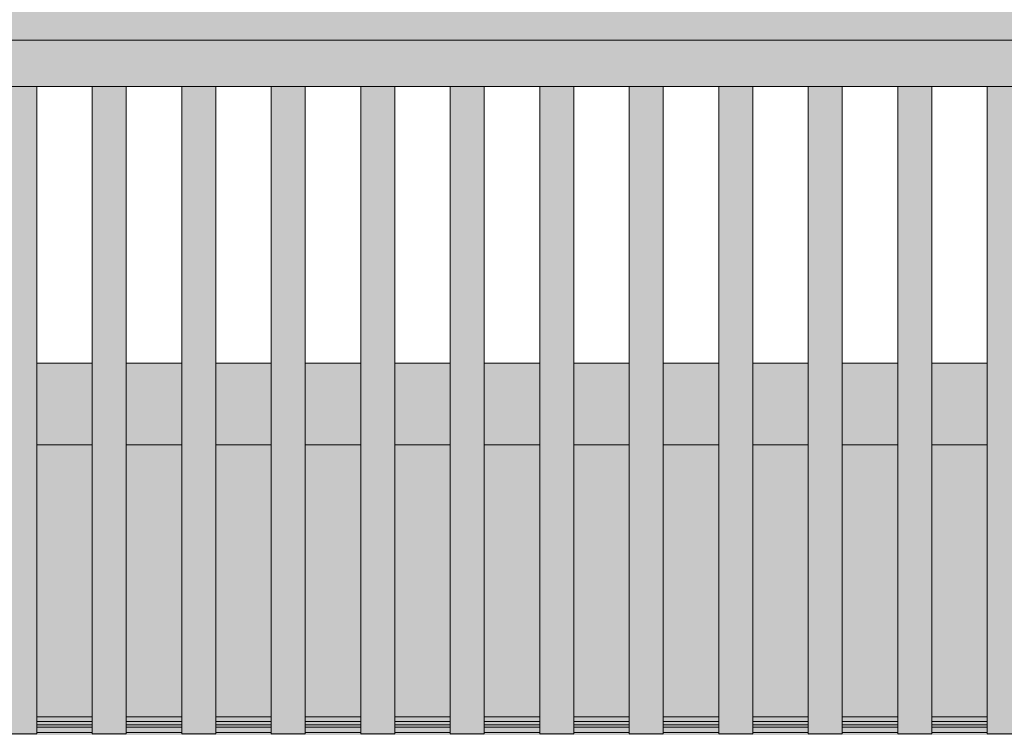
# Model space of a CAD drawing. Header units: millimetres. Extents: x 0 to 1517, y -116 to 725.
# Tile 44 of 501: x 554 to 569, y 291 to 302. Entities that reach past the tile are written whole.
import ezdxf

# ---------------------------------------------------------------- set-up
doc = ezdxf.new("R2010")
doc.units = ezdxf.units.MM
doc.layers.add('Ech.1_100', color=7, linetype='Continuous')
doc.styles.add('tahoma-z-r', font='txt', dxfattribs={"width": 0.704918})
doc.dimstyles.new('ISO-25', dxfattribs={"dimtxt": 2.5, "dimasz": 2.5, "dimexe": 1.25, "dimexo": 0.625, "dimtad": 1, "dimtxsty": 'Standard', "dimcen": 2.5, "dimadec": 0, "dimazin": 0, "dimtfac": 1, "dimtmove": 0, "dimatfit": 3, "dimfxl": 1, "dimarcsym": 0})

# ---------------------------------------------------------------- blocks, each defined once
blk = doc.blocks.new('cw-dimension-symbol2')
at = {"color": 0, "linetype": 'Continuous', "lineweight": -2}
for p, q in [((-0.5, -0.5), (0.5, 0.5)), ((-1, 0), (1, 0))]:
    blk.add_line(p, q, dxfattribs=at)
blk = doc.blocks.new('*D117')
at = {"layer": 'Defpoints', "color": 0}
for p in [(590.253, 303.261), (490.253, 301.261), (590.253, 301.261)]:
    blk.add_point(p, dxfattribs=at)
at = {"layer": 'Ech.1_100', "color": 0, "linetype": 'Continuous', "lineweight": -2}
for p, q in [((490.253, 301.261), (490.253, 303.861)), ((590.253, 301.261), (590.253, 303.861)), ((490.853, 303.261), (589.653, 303.261))]:
    blk.add_line(p, q, dxfattribs=at)
at = {"layer": 'Ech.1_100', "color": 0, "lineweight": -2, "xscale": 0.6000000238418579, "yscale": 0.6000000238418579, "zscale": 0.6000000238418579, "rotation": 180}
blk.add_blockref('cw-dimension-symbol2', (490.253, 303.261), dxfattribs=at)
at = {"layer": 'Ech.1_100', "color": 0, "lineweight": -2, "xscale": 0.6000000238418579, "yscale": 0.6000000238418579, "zscale": 0.6000000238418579}
blk.add_blockref('cw-dimension-symbol2', (590.253, 303.261), dxfattribs=at)
at = {"layer": 'Ech.1_100', "color": 7, "linetype": 'Continuous', "lineweight": 5, "insert": (540.253, 305.511), "char_height": 2.5, "attachment_point": 5, "style": 'tahoma-z-r'}
blk.add_mtext('10.00', dxfattribs=at)

msp = doc.modelspace()

# ---------------------------------------------------------------- hatches: boundary and pattern name
at = {"layer": 'Ech.1_100', "linetype": 'Continuous', "lineweight": 5, "true_color": 0xe6f1fc, "transparency": 33554687}
h = msp.add_hatch(color=7, dxfattribs=at)
h.paths.add_polyline_path([(498.503, 301.267), (540.503, 301.267), (582.003, 301.267), (590.253, 301.267), (590.253, 306.077), (587.212, 307.445), (490.253, 307.445), (490.253, 301.267), (498.503, 301.267)])
h.paths.add_polyline_path([(540.503, 301.874), (540.003, 301.874), (540.003, 301.875), (540.503, 301.875), (540.503, 301.874)])
h.paths.add_polyline_path([(582.003, 301.874), (581.503, 301.874), (581.503, 301.875), (582.003, 301.875), (582.003, 301.874)])
h.paths.add_polyline_path([(498.503, 301.874), (498.503, 301.875), (499.003, 301.875), (499.003, 301.874), (498.503, 301.874)])
at = {"layer": 'Ech.1_100', "linetype": 'Continuous', "lineweight": 5, "true_color": 0xe0d1b3, "transparency": 33554687}
msp.add_hatch(color=254, dxfattribs=at).paths.add_polyline_path([(541.153, 300.588), (590.253, 300.588), (590.253, 301.267), (540.103, 301.267), (541.153, 300.588)])
at = {"layer": 'Ech.1_100', "linetype": 'Continuous', "lineweight": 5, "true_color": 0xeaddd7, "transparency": 33554687}
for points in [[(554.67, 300.588), (554.17, 300.588), (554.17, 291.067), (554.67, 291.067), (554.67, 300.588)], [(555.987, 300.588), (555.487, 300.588), (555.487, 291.067), (555.987, 291.067), (555.987, 300.588)], [(557.303, 300.588), (556.803, 300.588), (556.803, 291.067), (557.303, 291.067), (557.303, 300.588)], [(558.12, 291.067), (558.62, 291.067), (558.62, 300.588), (558.12, 300.588), (558.12, 291.067)], [(559.437, 291.067), (559.937, 291.067), (559.937, 300.588), (559.437, 300.588), (559.437, 291.067)], [(560.753, 291.067), (561.253, 291.067), (561.253, 300.588), (560.753, 300.588), (560.753, 291.067)], [(562.57, 300.588), (562.07, 300.588), (562.07, 291.067), (562.57, 291.067), (562.57, 300.588)], [(563.387, 291.067), (563.887, 291.067), (563.887, 300.588), (563.387, 300.588), (563.387, 291.067)], [(564.703, 291.067), (565.203, 291.067), (565.203, 300.588), (564.703, 300.588), (564.703, 291.067)], [(566.02, 291.067), (566.52, 291.067), (566.52, 300.588), (566.02, 300.588), (566.02, 291.067)], [(567.337, 291.067), (567.837, 291.067), (567.837, 300.588), (567.337, 300.588), (567.337, 291.067)], [(568.653, 291.067), (569.153, 291.067), (569.153, 300.588), (568.653, 300.588), (568.653, 291.067)]]:
    msp.add_hatch(color=254, dxfattribs=at).paths.add_polyline_path(points)
at = {"layer": 'Ech.1_100', "linetype": 'Continuous', "lineweight": 5, "true_color": 0xd4c4b3, "transparency": 33554687}
for points in [[(555.487, 296.517), (554.67, 296.517), (554.67, 295.317), (555.487, 295.317), (555.487, 296.517)], [(556.803, 296.517), (555.987, 296.517), (555.987, 295.317), (556.803, 295.317), (556.803, 296.517)], [(558.12, 296.517), (557.303, 296.517), (557.303, 295.317), (558.12, 295.317), (558.12, 296.517)], [(559.437, 296.517), (558.62, 296.517), (558.62, 295.317), (559.437, 295.317), (559.437, 296.517)], [(560.753, 296.517), (559.937, 296.517), (559.937, 295.317), (560.753, 295.317), (560.753, 296.517)], [(562.07, 296.517), (561.253, 296.517), (561.253, 295.317), (562.07, 295.317), (562.07, 296.517)], [(563.387, 296.517), (562.57, 296.517), (562.57, 295.317), (563.387, 295.317), (563.387, 296.517)], [(564.703, 296.517), (563.887, 296.517), (563.887, 295.317), (564.703, 295.317), (564.703, 296.517)], [(566.02, 296.517), (565.203, 296.517), (565.203, 295.317), (566.02, 295.317), (566.02, 296.517)], [(567.337, 296.517), (566.52, 296.517), (566.52, 295.317), (567.337, 295.317), (567.337, 296.517)], [(568.653, 296.517), (567.837, 296.517), (567.837, 295.317), (568.653, 295.317), (568.653, 296.517)]]:
    msp.add_hatch(color=9, dxfattribs=at).paths.add_polyline_path(points)
at = {"layer": 'Ech.1_100', "linetype": 'Continuous', "lineweight": 5, "true_color": 0xb3b3b3, "transparency": 33554687}
for points in [[(555.487, 295.317), (554.67, 295.317), (554.67, 291.317), (555.487, 291.317), (555.487, 295.317)], [(556.803, 295.317), (555.987, 295.317), (555.987, 291.317), (556.803, 291.317), (556.803, 295.317)], [(558.12, 295.317), (557.303, 295.317), (557.303, 291.317), (558.12, 291.317), (558.12, 295.317)], [(559.437, 295.317), (558.62, 295.317), (558.62, 291.317), (559.437, 291.317), (559.437, 295.317)], [(560.753, 295.317), (559.937, 295.317), (559.937, 291.317), (560.753, 291.317), (560.753, 295.317)], [(562.07, 295.317), (561.253, 295.317), (561.253, 291.317), (562.07, 291.317), (562.07, 295.317)], [(563.387, 295.317), (562.57, 295.317), (562.57, 291.317), (563.387, 291.317), (563.387, 295.317)], [(564.703, 295.317), (563.887, 295.317), (563.887, 291.317), (564.703, 291.317), (564.703, 295.317)], [(566.02, 295.317), (565.203, 295.317), (565.203, 291.317), (566.02, 291.317), (566.02, 295.317)], [(567.337, 295.317), (566.52, 295.317), (566.52, 291.317), (567.337, 291.317), (567.337, 295.317)], [(568.653, 295.317), (567.837, 295.317), (567.837, 291.317), (568.653, 291.317), (568.653, 295.317)]]:
    msp.add_hatch(color=253, dxfattribs=at).paths.add_polyline_path(points)
at = {"layer": 'Ech.1_100', "linetype": 'Continuous', "lineweight": 5, "true_color": 0xb3d6f7, "transparency": 33554687}
for points in [[(554.67, 291.245), (555.487, 291.245), (555.487, 291.317), (554.67, 291.317), (554.67, 291.245)], [(555.987, 291.245), (556.803, 291.245), (556.803, 291.317), (555.987, 291.317), (555.987, 291.245)], [(557.303, 291.245), (558.12, 291.245), (558.12, 291.317), (557.303, 291.317), (557.303, 291.245)], [(558.62, 291.245), (559.437, 291.245), (559.437, 291.317), (558.62, 291.317), (558.62, 291.245)], [(559.937, 291.245), (560.753, 291.245), (560.753, 291.317), (559.937, 291.317), (559.937, 291.245)], [(561.253, 291.245), (562.07, 291.245), (562.07, 291.317), (561.253, 291.317), (561.253, 291.245)], [(562.57, 291.245), (563.387, 291.245), (563.387, 291.317), (562.57, 291.317), (562.57, 291.245)], [(563.887, 291.245), (564.703, 291.245), (564.703, 291.317), (563.887, 291.317), (563.887, 291.245)], [(565.203, 291.245), (566.02, 291.245), (566.02, 291.317), (565.203, 291.317), (565.203, 291.245)], [(566.52, 291.245), (567.337, 291.245), (567.337, 291.317), (566.52, 291.317), (566.52, 291.245)], [(567.837, 291.245), (568.653, 291.245), (568.653, 291.317), (567.837, 291.317), (567.837, 291.245)], [(554.67, 291.198), (555.487, 291.198), (555.487, 291.245), (554.67, 291.245), (554.67, 291.198)], [(554.67, 291.163), (555.487, 291.163), (555.487, 291.198), (554.67, 291.198), (554.67, 291.163)], [(554.67, 291.084), (555.487, 291.084), (555.487, 291.163), (554.67, 291.163), (554.67, 291.084)], [(555.987, 291.198), (556.803, 291.198), (556.803, 291.245), (555.987, 291.245), (555.987, 291.198)], [(555.987, 291.163), (556.803, 291.163), (556.803, 291.198), (555.987, 291.198), (555.987, 291.163)], [(555.987, 291.084), (556.803, 291.084), (556.803, 291.163), (555.987, 291.163), (555.987, 291.084)], [(557.303, 291.198), (558.12, 291.198), (558.12, 291.245), (557.303, 291.245), (557.303, 291.198)], [(557.303, 291.163), (558.12, 291.163), (558.12, 291.198), (557.303, 291.198), (557.303, 291.163)], [(557.303, 291.084), (558.12, 291.084), (558.12, 291.163), (557.303, 291.163), (557.303, 291.084)], [(558.62, 291.198), (559.437, 291.198), (559.437, 291.245), (558.62, 291.245), (558.62, 291.198)], [(558.62, 291.163), (559.437, 291.163), (559.437, 291.198), (558.62, 291.198), (558.62, 291.163)], [(558.62, 291.084), (559.437, 291.084), (559.437, 291.163), (558.62, 291.163), (558.62, 291.084)], [(559.937, 291.198), (560.753, 291.198), (560.753, 291.245), (559.937, 291.245), (559.937, 291.198)], [(559.937, 291.163), (560.753, 291.163), (560.753, 291.198), (559.937, 291.198), (559.937, 291.163)], [(559.937, 291.084), (560.753, 291.084), (560.753, 291.163), (559.937, 291.163), (559.937, 291.084)], [(561.253, 291.198), (562.07, 291.198), (562.07, 291.245), (561.253, 291.245), (561.253, 291.198)], [(561.253, 291.163), (562.07, 291.163), (562.07, 291.198), (561.253, 291.198), (561.253, 291.163)], [(561.253, 291.084), (562.07, 291.084), (562.07, 291.163), (561.253, 291.163), (561.253, 291.084)], [(562.57, 291.198), (563.387, 291.198), (563.387, 291.245), (562.57, 291.245), (562.57, 291.198)], [(562.57, 291.163), (563.387, 291.163), (563.387, 291.198), (562.57, 291.198), (562.57, 291.163)], [(562.57, 291.084), (563.387, 291.084), (563.387, 291.163), (562.57, 291.163), (562.57, 291.084)], [(563.887, 291.198), (564.703, 291.198), (564.703, 291.245), (563.887, 291.245), (563.887, 291.198)], [(563.887, 291.163), (564.703, 291.163), (564.703, 291.198), (563.887, 291.198), (563.887, 291.163)], [(563.887, 291.084), (564.703, 291.084), (564.703, 291.163), (563.887, 291.163), (563.887, 291.084)], [(565.203, 291.198), (566.02, 291.198), (566.02, 291.245), (565.203, 291.245), (565.203, 291.198)], [(565.203, 291.163), (566.02, 291.163), (566.02, 291.198), (565.203, 291.198), (565.203, 291.163)], [(565.203, 291.084), (566.02, 291.084), (566.02, 291.163), (565.203, 291.163), (565.203, 291.084)], [(566.52, 291.198), (567.337, 291.198), (567.337, 291.245), (566.52, 291.245), (566.52, 291.198)], [(566.52, 291.163), (567.337, 291.163), (567.337, 291.198), (566.52, 291.198), (566.52, 291.163)], [(566.52, 291.084), (567.337, 291.084), (567.337, 291.163), (566.52, 291.163), (566.52, 291.084)], [(567.837, 291.198), (568.653, 291.198), (568.653, 291.245), (567.837, 291.245), (567.837, 291.198)], [(567.837, 291.163), (568.653, 291.163), (568.653, 291.198), (567.837, 291.198), (567.837, 291.163)], [(567.837, 291.084), (568.653, 291.084), (568.653, 291.163), (567.837, 291.163), (567.837, 291.084)], [(542.203, 291.049), (579.803, 291.049), (579.803, 291.084), (579.687, 291.084), (579.687, 291.067), (579.187, 291.067), (579.187, 291.084), (578.37, 291.084), (578.37, 291.067), (577.87, 291.067), (577.87, 291.084), (577.053, 291.084), (577.053, 291.067), (576.553, 291.067), (576.553, 291.084), (575.737, 291.084), (575.737, 291.067), (575.237, 291.067), (575.237, 291.084), (574.42, 291.084), (574.42, 291.067), (573.92, 291.067), (573.92, 291.084), (573.103, 291.084), (573.103, 291.067), (572.603, 291.067), (572.603, 291.084), (571.787, 291.084), (571.787, 291.067), (571.287, 291.067), (571.287, 291.084), (570.47, 291.084), (570.47, 291.067), (569.97, 291.067), (569.97, 291.084), (569.153, 291.084), (569.153, 291.067), (568.653, 291.067), (568.653, 291.084), (567.837, 291.084), (567.837, 291.067), (567.337, 291.067), (567.337, 291.084), (566.52, 291.084), (566.52, 291.067), (566.02, 291.067), (566.02, 291.084), (565.203, 291.084), (565.203, 291.067), (564.703, 291.067), (564.703, 291.084), (563.887, 291.084), (563.887, 291.067), (563.387, 291.067), (563.387, 291.084), (562.57, 291.084), (562.57, 291.067), (562.07, 291.067), (562.07, 291.084), (561.253, 291.084), (561.253, 291.067), (560.753, 291.067), (560.753, 291.084), (559.937, 291.084), (559.937, 291.067), (559.437, 291.067), (559.437, 291.084), (558.62, 291.084), (558.62, 291.067), (558.12, 291.067), (558.12, 291.084), (557.303, 291.084), (557.303, 291.067), (556.803, 291.067), (556.803, 291.084), (555.987, 291.084), (555.987, 291.067), (555.487, 291.067), (555.487, 291.084), (554.67, 291.084), (554.67, 291.067), (554.17, 291.067), (554.17, 291.084), (553.353, 291.084), (553.353, 291.067), (552.853, 291.067), (552.853, 291.084), (552.037, 291.084), (552.037, 291.067), (551.537, 291.067), (551.537, 291.084), (550.72, 291.084), (550.72, 291.067), (550.22, 291.067), (550.22, 291.084), (549.403, 291.084), (549.403, 291.067), (548.903, 291.067), (548.903, 291.084), (548.087, 291.084), (548.087, 291.067), (547.587, 291.067), (547.587, 291.084), (546.77, 291.084), (546.77, 291.067), (546.27, 291.067), (546.27, 291.084), (545.453, 291.084), (545.453, 291.067), (544.953, 291.067), (544.953, 291.084), (544.137, 291.084), (544.137, 291.067), (543.637, 291.067), (543.637, 291.084), (542.82, 291.084), (542.82, 291.067), (542.32, 291.067), (542.32, 291.084), (542.203, 291.084), (542.203, 291.049)]]:
    msp.add_hatch(color=254, dxfattribs=at).paths.add_polyline_path(points)

# ---------------------------------------------------------------- linework, layer by layer
at = {"layer": 'Ech.1_100', "color": 7, "linetype": 'Continuous', "lineweight": 5}
for points in [[(498.503, 301.267), (540.503, 301.267), (582.003, 301.267), (590.253, 301.267), (590.253, 306.077), (587.212, 307.445), (490.253, 307.445), (490.253, 301.267), (498.503, 301.267)], [(541.153, 300.588), (590.253, 300.588), (590.253, 301.267), (540.103, 301.267), (541.153, 300.588)], [(554.67, 300.588), (554.17, 300.588), (554.17, 291.067), (554.67, 291.067), (554.67, 300.588)], [(555.987, 300.588), (555.487, 300.588), (555.487, 291.067), (555.987, 291.067), (555.987, 300.588)], [(557.303, 300.588), (556.803, 300.588), (556.803, 291.067), (557.303, 291.067), (557.303, 300.588)], [(558.12, 291.067), (558.62, 291.067), (558.62, 300.588), (558.12, 300.588), (558.12, 291.067)], [(559.437, 291.067), (559.937, 291.067), (559.937, 300.588), (559.437, 300.588), (559.437, 291.067)], [(560.753, 291.067), (561.253, 291.067), (561.253, 300.588), (560.753, 300.588), (560.753, 291.067)], [(562.57, 300.588), (562.07, 300.588), (562.07, 291.067), (562.57, 291.067), (562.57, 300.588)], [(563.387, 291.067), (563.887, 291.067), (563.887, 300.588), (563.387, 300.588), (563.387, 291.067)], [(564.703, 291.067), (565.203, 291.067), (565.203, 300.588), (564.703, 300.588), (564.703, 291.067)], [(566.02, 291.067), (566.52, 291.067), (566.52, 300.588), (566.02, 300.588), (566.02, 291.067)], [(567.337, 291.067), (567.837, 291.067), (567.837, 300.588), (567.337, 300.588), (567.337, 291.067)], [(568.653, 291.067), (569.153, 291.067), (569.153, 300.588), (568.653, 300.588), (568.653, 291.067)], [(555.487, 296.517), (554.67, 296.517), (554.67, 295.317), (555.487, 295.317), (555.487, 296.517)], [(556.803, 296.517), (555.987, 296.517), (555.987, 295.317), (556.803, 295.317), (556.803, 296.517)], [(558.12, 296.517), (557.303, 296.517), (557.303, 295.317), (558.12, 295.317), (558.12, 296.517)], [(559.437, 296.517), (558.62, 296.517), (558.62, 295.317), (559.437, 295.317), (559.437, 296.517)], [(560.753, 296.517), (559.937, 296.517), (559.937, 295.317), (560.753, 295.317), (560.753, 296.517)], [(562.07, 296.517), (561.253, 296.517), (561.253, 295.317), (562.07, 295.317), (562.07, 296.517)], [(563.387, 296.517), (562.57, 296.517), (562.57, 295.317), (563.387, 295.317), (563.387, 296.517)], [(564.703, 296.517), (563.887, 296.517), (563.887, 295.317), (564.703, 295.317), (564.703, 296.517)], [(566.02, 296.517), (565.203, 296.517), (565.203, 295.317), (566.02, 295.317), (566.02, 296.517)], [(567.337, 296.517), (566.52, 296.517), (566.52, 295.317), (567.337, 295.317), (567.337, 296.517)], [(568.653, 296.517), (567.837, 296.517), (567.837, 295.317), (568.653, 295.317), (568.653, 296.517)], [(555.487, 295.317), (554.67, 295.317), (554.67, 291.317), (555.487, 291.317), (555.487, 295.317)], [(556.803, 295.317), (555.987, 295.317), (555.987, 291.317), (556.803, 291.317), (556.803, 295.317)], [(558.12, 295.317), (557.303, 295.317), (557.303, 291.317), (558.12, 291.317), (558.12, 295.317)], [(559.437, 295.317), (558.62, 295.317), (558.62, 291.317), (559.437, 291.317), (559.437, 295.317)], [(560.753, 295.317), (559.937, 295.317), (559.937, 291.317), (560.753, 291.317), (560.753, 295.317)], [(562.07, 295.317), (561.253, 295.317), (561.253, 291.317), (562.07, 291.317), (562.07, 295.317)], [(563.387, 295.317), (562.57, 295.317), (562.57, 291.317), (563.387, 291.317), (563.387, 295.317)], [(564.703, 295.317), (563.887, 295.317), (563.887, 291.317), (564.703, 291.317), (564.703, 295.317)], [(566.02, 295.317), (565.203, 295.317), (565.203, 291.317), (566.02, 291.317), (566.02, 295.317)], [(567.337, 295.317), (566.52, 295.317), (566.52, 291.317), (567.337, 291.317), (567.337, 295.317)], [(568.653, 295.317), (567.837, 295.317), (567.837, 291.317), (568.653, 291.317), (568.653, 295.317)], [(554.67, 291.245), (555.487, 291.245), (555.487, 291.317), (554.67, 291.317), (554.67, 291.245)], [(555.987, 291.245), (556.803, 291.245), (556.803, 291.317), (555.987, 291.317), (555.987, 291.245)], [(557.303, 291.245), (558.12, 291.245), (558.12, 291.317), (557.303, 291.317), (557.303, 291.245)], [(558.62, 291.245), (559.437, 291.245), (559.437, 291.317), (558.62, 291.317), (558.62, 291.245)], [(559.937, 291.245), (560.753, 291.245), (560.753, 291.317), (559.937, 291.317), (559.937, 291.245)], [(561.253, 291.245), (562.07, 291.245), (562.07, 291.317), (561.253, 291.317), (561.253, 291.245)], [(562.57, 291.245), (563.387, 291.245), (563.387, 291.317), (562.57, 291.317), (562.57, 291.245)], [(563.887, 291.245), (564.703, 291.245), (564.703, 291.317), (563.887, 291.317), (563.887, 291.245)], [(565.203, 291.245), (566.02, 291.245), (566.02, 291.317), (565.203, 291.317), (565.203, 291.245)], [(566.52, 291.245), (567.337, 291.245), (567.337, 291.317), (566.52, 291.317), (566.52, 291.245)], [(567.837, 291.245), (568.653, 291.245), (568.653, 291.317), (567.837, 291.317), (567.837, 291.245)], [(554.67, 291.198), (555.487, 291.198), (555.487, 291.245), (554.67, 291.245), (554.67, 291.198)], [(554.67, 291.163), (555.487, 291.163), (555.487, 291.198), (554.67, 291.198), (554.67, 291.163)], [(554.67, 291.084), (555.487, 291.084), (555.487, 291.163), (554.67, 291.163), (554.67, 291.084)], [(555.987, 291.198), (556.803, 291.198), (556.803, 291.245), (555.987, 291.245), (555.987, 291.198)], [(555.987, 291.163), (556.803, 291.163), (556.803, 291.198), (555.987, 291.198), (555.987, 291.163)], [(555.987, 291.084), (556.803, 291.084), (556.803, 291.163), (555.987, 291.163), (555.987, 291.084)], [(557.303, 291.198), (558.12, 291.198), (558.12, 291.245), (557.303, 291.245), (557.303, 291.198)], [(557.303, 291.163), (558.12, 291.163), (558.12, 291.198), (557.303, 291.198), (557.303, 291.163)], [(557.303, 291.084), (558.12, 291.084), (558.12, 291.163), (557.303, 291.163), (557.303, 291.084)], [(558.62, 291.198), (559.437, 291.198), (559.437, 291.245), (558.62, 291.245), (558.62, 291.198)], [(558.62, 291.163), (559.437, 291.163), (559.437, 291.198), (558.62, 291.198), (558.62, 291.163)], [(558.62, 291.084), (559.437, 291.084), (559.437, 291.163), (558.62, 291.163), (558.62, 291.084)], [(559.937, 291.198), (560.753, 291.198), (560.753, 291.245), (559.937, 291.245), (559.937, 291.198)], [(559.937, 291.163), (560.753, 291.163), (560.753, 291.198), (559.937, 291.198), (559.937, 291.163)], [(559.937, 291.084), (560.753, 291.084), (560.753, 291.163), (559.937, 291.163), (559.937, 291.084)], [(561.253, 291.198), (562.07, 291.198), (562.07, 291.245), (561.253, 291.245), (561.253, 291.198)], [(561.253, 291.163), (562.07, 291.163), (562.07, 291.198), (561.253, 291.198), (561.253, 291.163)], [(561.253, 291.084), (562.07, 291.084), (562.07, 291.163), (561.253, 291.163), (561.253, 291.084)], [(562.57, 291.198), (563.387, 291.198), (563.387, 291.245), (562.57, 291.245), (562.57, 291.198)], [(562.57, 291.163), (563.387, 291.163), (563.387, 291.198), (562.57, 291.198), (562.57, 291.163)], [(562.57, 291.084), (563.387, 291.084), (563.387, 291.163), (562.57, 291.163), (562.57, 291.084)], [(563.887, 291.198), (564.703, 291.198), (564.703, 291.245), (563.887, 291.245), (563.887, 291.198)], [(563.887, 291.163), (564.703, 291.163), (564.703, 291.198), (563.887, 291.198), (563.887, 291.163)], [(563.887, 291.084), (564.703, 291.084), (564.703, 291.163), (563.887, 291.163), (563.887, 291.084)], [(565.203, 291.198), (566.02, 291.198), (566.02, 291.245), (565.203, 291.245), (565.203, 291.198)], [(565.203, 291.163), (566.02, 291.163), (566.02, 291.198), (565.203, 291.198), (565.203, 291.163)], [(565.203, 291.084), (566.02, 291.084), (566.02, 291.163), (565.203, 291.163), (565.203, 291.084)], [(566.52, 291.198), (567.337, 291.198), (567.337, 291.245), (566.52, 291.245), (566.52, 291.198)], [(566.52, 291.163), (567.337, 291.163), (567.337, 291.198), (566.52, 291.198), (566.52, 291.163)], [(566.52, 291.084), (567.337, 291.084), (567.337, 291.163), (566.52, 291.163), (566.52, 291.084)], [(567.837, 291.198), (568.653, 291.198), (568.653, 291.245), (567.837, 291.245), (567.837, 291.198)], [(567.837, 291.163), (568.653, 291.163), (568.653, 291.198), (567.837, 291.198), (567.837, 291.163)], [(567.837, 291.084), (568.653, 291.084), (568.653, 291.163), (567.837, 291.163), (567.837, 291.084)]]:
    msp.add_lwpolyline(points, close=True, dxfattribs=at)
msp.add_lwpolyline([(569.153, 291.067), (568.653, 291.067), (568.653, 291.084), (567.837, 291.084), (567.837, 291.067), (567.337, 291.067), (567.337, 291.084), (566.52, 291.084), (566.52, 291.067), (566.02, 291.067), (566.02, 291.084), (565.203, 291.084), (565.203, 291.067), (564.703, 291.067), (564.703, 291.084), (563.887, 291.084), (563.887, 291.067), (563.387, 291.067), (563.387, 291.084), (562.57, 291.084), (562.57, 291.067), (562.07, 291.067), (562.07, 291.084), (561.253, 291.084), (561.253, 291.067), (560.753, 291.067), (560.753, 291.084), (559.937, 291.084), (559.937, 291.067), (559.437, 291.067), (559.437, 291.084), (558.62, 291.084), (558.62, 291.067), (558.12, 291.067), (558.12, 291.084), (557.303, 291.084), (557.303, 291.067), (556.803, 291.067), (556.803, 291.084), (555.987, 291.084), (555.987, 291.067), (555.487, 291.067), (555.487, 291.084), (554.67, 291.084), (554.67, 291.067), (554.17, 291.067)], dxfattribs=at)

# ---------------------------------------------------------------- dimensions: what is measured, and where the dimension line sits
dim = msp.add_linear_dim(base=(590.253, 303.261), p1=(490.253, 301.261), p2=(590.253, 301.261), angle=0, text='10.00', dimstyle='ISO-25', override={"dimtxt": 2.5, "dimasz": 0.6, "dimexe": 0.6, "dimexo": 0, "dimgap": 0, "dimdec": 2, "dimlfac": 1, "dimtxsty": 'tahoma-z-r', "dimblk": 'cw-dimension-symbol2', "dimclrt": 7, "dimtmove": 2}, dxfattribs=at)
dim.commit()
dim.dimension.update_dxf_attribs({"geometry": '*D117', "text_midpoint": (540.253, 305.511), "dimtype": 161})

doc.saveas('drawing.dxf')
